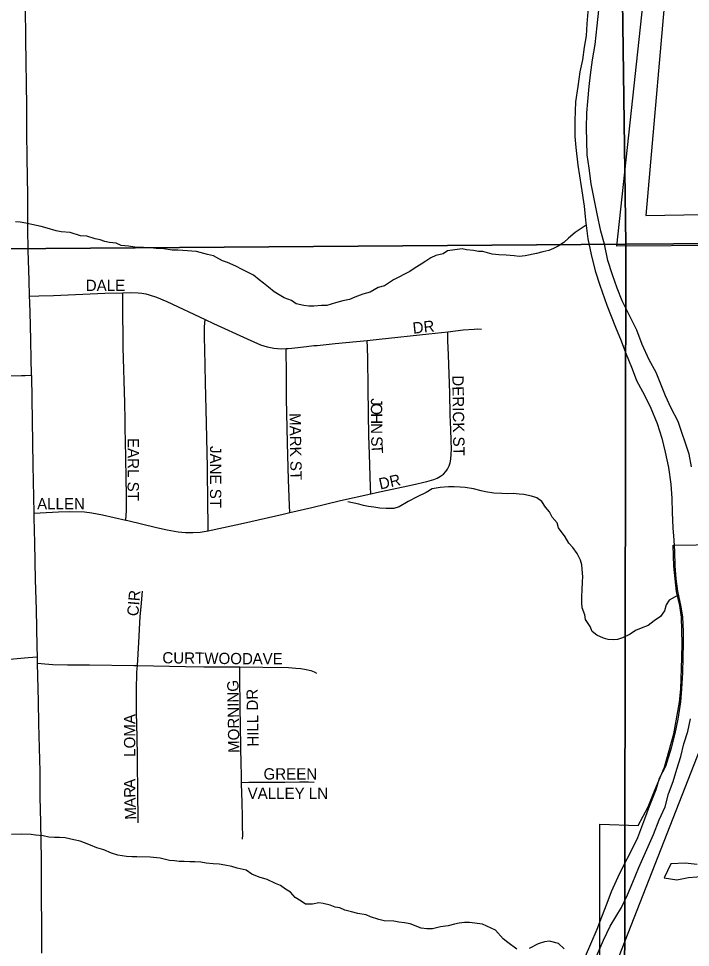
# Model space of a CAD drawing. Extents: x 1985906 to 2360102, y 891258 to 1222054.
# Drawn here: x 2117172 to 2120149, y 1006340 to 1010455 of the extents above; entities that cross this region are included whole.
import ezdxf

# ---------------------------------------------------------------- set-up
doc = ezdxf.new("R2010")
doc.units = 0
for name, color, linetype in [('GM_X_Corporation', 7, 'Continuous'), ('GM_X_Major_River', 7, 'Continuous'), ('GM_X_Minor_River', 7, 'Continuous'), ('GM_X_Rail_Line', 7, 'Continuous'), ('GM_X_Section', 7, 'Continuous'), ('GM_X_Township_Road', 7, 'Continuous'), ('GM_X_Township_Subdivision', 7, 'Continuous'), ('GM_X_Township_Subdivision_Text', 7, 'Continuous')]:
    doc.layers.add(name, color=color, linetype=linetype)

msp = doc.modelspace()

# ---------------------------------------------------------------- linework, layer by layer
at = {"layer": 'GM_X_Corporation'}
for points in [[(2120788.2, 1009453.1), (2119823, 1009446.2), (2119986.4, 1010965.1)], [(2120053.1, 1010747.8), (2119952.1, 1009583.4), (2121044.2, 1009602.2), (2120986.4, 1009451.9), (2121057.4, 1009453.1), (2120961.1, 1009202.4), (2122439.6, 1009227.8), (2122444.2, 1008170.6), (2122179, 1008137.9), (2122065.2, 1008450.9), (2121480.4, 1008410.2), (2121529.9, 1007938.6), (2122055.3, 1007966.1), (2122384.4, 1008119.4), (2122444.4, 1008120.5), (2122462.9, 1003945.8)], [(2118925.2, 1004075), (2119028.6, 1004344.3), (2119043.4, 1004338.3), (2119443.3, 1005379.5), (2119428.5, 1005385.5), (2119747.7, 1006216.5), (2119747.8, 1006886.7), (2119918.1, 1006880.9), (2119961.6, 1006962.4), (2119991.1, 1007036.7), (2120034.4, 1007139.1), (2120075.3, 1007285.6), (2120100.4, 1007426), (2120106, 1007484.1), (2120111, 1007622.3), (2120112.6, 1007686.4), (2120109.8, 1007802.5), (2120101.4, 1007854.5), (2120087, 1007916.5), (2120076.2, 1008028.5), (2120072.3, 1008122.2), (2120276.5, 1008125.7)]]:
    msp.add_lwpolyline(points, dxfattribs=at)
at = {"layer": 'GM_X_Major_River'}
for points in [[(2119695.5, 1010502.6), (2119689.9, 1010432.5), (2119686.3, 1010378.4), (2119678.7, 1010328.3), (2119671.1, 1010272.1), (2119659.4, 1010220), (2119649.9, 1010153.8), (2119640.3, 1010085.7), (2119636.9, 1010003.6), (2119637.4, 1009933.5), (2119641.7, 1009883.4), (2119650.3, 1009805.4), (2119664.9, 1009711.4), (2119677.5, 1009623.4), (2119684, 1009561.4), (2119694.5, 1009479.4), (2119709, 1009409.4), (2119727.5, 1009337.4), (2119747.9, 1009273.5), (2119778.5, 1009185.6), (2119817.2, 1009087.8), (2119841.6, 1009027.9), (2119862, 1008976), (2119890.5, 1008904.1), (2119910.8, 1008852.2), (2119945.3, 1008786.4), (2119973.7, 1008728.6), (2120002.1, 1008660.7), (2120022.6, 1008596.8), (2120037, 1008534.8), (2120051.5, 1008466.8), (2120062, 1008392.8), (2120066.4, 1008328.8), (2120068.8, 1008266.7), (2120071.3, 1008198.7), (2120075.7, 1008144.6), (2120078, 1008094.6), (2120080.5, 1008030.5), (2120084.9, 1007972.5), (2120091.2, 1007918.5), (2120105.7, 1007856.5), (2120114, 1007804.5), (2120116.5, 1007738.4), (2120116.8, 1007688.4), (2120115.3, 1007624.3), (2120113.7, 1007556.2), (2120110.2, 1007486.1), (2120104.6, 1007428), (2120093.1, 1007351.8), (2120079.6, 1007287.6), (2120064, 1007223.4), (2120038.6, 1007141.1), (2120011, 1007088.9), (2119995.3, 1007038.7), (2119965.8, 1006964.4)], [(2120153.4, 1008469.6), (2120143, 1008525.6), (2120094, 1008669.4), (2120063.6, 1008729.2), (2120039.3, 1008783.1), (2119996.6, 1008886.9), (2119966.2, 1008942.8), (2119935.7, 1009010.6), (2119911.3, 1009074.5), (2119880.9, 1009136.3), (2119846.4, 1009204.2), (2119824, 1009260.1), (2119803.6, 1009320), (2119783.2, 1009383.9), (2119768.7, 1009455.9), (2119752.3, 1009513.8), (2119735.8, 1009589.8), (2119721.2, 1009663.8), (2119708.8, 1009723.8), (2119700.4, 1009791.8), (2119691.9, 1009851.8), (2119689.5, 1009911.8), (2119689.1, 1009969.9), (2119690.7, 1010038), (2119694.3, 1010088.1), (2119699.9, 1010154.2), (2119705.5, 1010206.3), (2119715, 1010272.5), (2119726.6, 1010340.6), (2119736, 1010422.8), (2119743.5, 1010492.9)], [(2119734.4, 1006303.8), (2119764, 1006372.2), (2119793.5, 1006434.4), (2119843, 1006516.9), (2119870.6, 1006573.2), (2119894.2, 1006629.4), (2119919.7, 1006693.7), (2119949.3, 1006760), (2119984.7, 1006840.4), (2120010.2, 1006904.6), (2120037.8, 1006962.9), (2120051.4, 1007021.1), (2120073.1, 1007075.3), (2120088.7, 1007129.5), (2120106.3, 1007185.7), (2120119.9, 1007241.9), (2120137.5, 1007296.1), (2120149.1, 1007352.2)], [(2119965.8, 1006964.4), (2119946.2, 1006908.2), (2119914.8, 1006825.8), (2119881.3, 1006759.5), (2119853.6, 1006705.2), (2119828, 1006651), (2119798.5, 1006586.7), (2119778.8, 1006534.5), (2119755.3, 1006474.2), (2119733.6, 1006420), (2119706.1, 1006353.7), (2119682.5, 1006299.4)]]:
    msp.add_lwpolyline(points, dxfattribs=at)
at = {"layer": 'GM_X_Minor_River'}
for points in [[(2119686.6, 1009540.5), (2119638.3, 1009507.4), (2119608.5, 1009482.9), (2119588.7, 1009462.6), (2119562.8, 1009446.2), (2119542.9, 1009435.9), (2119520.9, 1009427.6), (2119494.9, 1009421.2), (2119466.8, 1009414.8), (2119416.8, 1009404.1), (2119390.7, 1009401.8), (2119368.6, 1009403.5), (2119332.4, 1009407), (2119300.2, 1009408.6), (2119270.1, 1009412.2), (2119229.8, 1009423.7), (2119209.7, 1009423.4), (2119187.5, 1009427.1), (2119157.4, 1009430.8), (2119137.2, 1009434.5), (2119073.1, 1009425.6), (2119053.2, 1009413.3), (2119021.1, 1009404.9), (2118999.2, 1009394.5), (2118977.3, 1009380.2), (2118955.4, 1009367.9), (2118929.5, 1009351.5), (2118905.6, 1009335.1), (2118833.8, 1009298.1), (2118794, 1009271.5), (2118766, 1009263.1), (2118730.1, 1009242.5), (2118698.1, 1009234.1), (2118662.1, 1009221.6), (2118638.1, 1009211.2), (2118608.1, 1009204.8), (2118576, 1009196.4), (2118538.1, 1009183.8), (2118514, 1009183.5), (2118479.9, 1009181), (2118457.8, 1009180.7), (2118435.6, 1009184.5), (2118401.4, 1009192), (2118381.1, 1009205.8), (2118348.9, 1009217.4), (2118304.3, 1009244.9), (2118280, 1009264.6), (2118257.6, 1009282.4), (2118237.4, 1009298.1), (2118213, 1009317.9), (2118188.8, 1009329.6), (2118162.5, 1009343.3), (2118134.2, 1009358.9), (2118097.8, 1009374.5), (2118075.6, 1009382.2), (2118035.2, 1009403.8), (2118009, 1009409.4), (2117960.6, 1009422.8), (2117900.3, 1009428), (2117878.2, 1009429.7), (2117852.1, 1009429.4), (2117815.9, 1009434.9), (2117781.7, 1009436.5), (2117757.6, 1009440.2), (2117725.4, 1009441.7), (2117687.3, 1009443.2), (2117659.1, 1009446.9), (2117626.9, 1009450.5), (2117604.7, 1009460.2), (2117574.5, 1009463.8), (2117554.4, 1009467.5), (2117534.2, 1009475.3), (2117512.1, 1009479), (2117473.8, 1009490.5), (2117445.7, 1009492.2), (2117401.3, 1009507.6), (2117361.1, 1009511.1), (2117338.9, 1009514.8), (2117298.6, 1009526.3), (2117272.4, 1009534), (2117230.1, 1009543.4), (2117203.9, 1009549.1), (2117179.8, 1009552.8), (2117157.7, 1009554.5)], [(2120095.4, 1007900.6), (2120055.1, 1007878.3), (2120041.3, 1007858), (2120033.6, 1007831.9), (2120015.9, 1007805.6), (2119988, 1007787.1), (2119962.1, 1007766.7), (2119930.2, 1007754.3), (2119906.2, 1007743.9), (2119882.3, 1007727.6), (2119848.4, 1007711.1), (2119826.4, 1007704.8), (2119806.4, 1007702.5), (2119784.2, 1007704.2), (2119764.1, 1007709.9), (2119733.8, 1007723.6), (2119713.5, 1007739.4), (2119705.2, 1007761.3), (2119684.7, 1007793.1), (2119680.4, 1007813.1), (2119670, 1007845.1), (2119667.7, 1007867.1), (2119667.3, 1007897.2), (2119669, 1007921.3), (2119670.4, 1007961.4), (2119672.2, 1007981.5), (2119669.7, 1008015.6), (2119667.5, 1008035.6), (2119661.2, 1008055.6), (2119646.7, 1008085.5), (2119628.3, 1008111.3), (2119610, 1008131.1), (2119593.6, 1008158.9), (2119565, 1008198.7), (2119558.6, 1008220.7), (2119536.2, 1008246.4), (2119523.9, 1008270.3), (2119507.5, 1008290.2), (2119491.1, 1008316), (2119468.8, 1008331.8), (2119444.6, 1008339.5), (2119410.4, 1008347), (2119390.3, 1008348.8), (2119364.2, 1008350.4), (2119338.1, 1008350.1), (2119314, 1008351.8), (2119277.8, 1008353.3), (2119241.6, 1008358.8), (2119221.4, 1008362.6), (2119187.2, 1008372.2), (2119151, 1008377.7), (2119128.8, 1008379.4), (2119102.7, 1008381), (2119076.6, 1008380.7), (2119040.5, 1008378.2), (2119004.4, 1008371.7), (2118978.6, 1008355.3), (2118938.6, 1008336.8), (2118898.7, 1008316.2), (2118858.9, 1008291.6), (2118834.9, 1008285.2), (2118800.7, 1008284.8), (2118772.6, 1008286.4), (2118746.5, 1008290.1), (2118722.3, 1008293.8), (2118700.2, 1008297.5), (2118680, 1008303.2), (2118631.7, 1008314.6)], [(2119380.3, 1006333), (2119339.8, 1006362.5), (2119319.5, 1006378.3), (2119284.9, 1006415.9), (2119228.3, 1006443.3), (2119170, 1006450.5), (2119147.9, 1006450.2), (2119123.8, 1006447.9), (2119103.8, 1006443.6), (2119075.8, 1006435.2), (2119041.7, 1006430.7), (2119005.7, 1006422.2), (2118981.6, 1006421.9), (2118955.4, 1006425.6), (2118907, 1006445), (2118882.8, 1006448.7), (2118856.7, 1006452.3), (2118834.5, 1006456.1), (2118792.4, 1006457.5), (2118768.2, 1006463.2), (2118731.9, 1006474.8), (2118711.7, 1006484.5), (2118675.5, 1006490), (2118647.3, 1006497.7), (2118617, 1006505.3), (2118594.8, 1006515), (2118574.7, 1006518.8), (2118552.5, 1006526.5), (2118522.3, 1006534.1), (2118502.2, 1006537.9), (2118474.1, 1006531.5), (2118444, 1006531.1), (2118423.7, 1006544.8), (2118397.4, 1006560.5), (2118377, 1006584.3), (2118354.8, 1006598.1), (2118332.5, 1006613.8), (2118310.3, 1006623.6), (2118273.9, 1006641.1), (2118237.6, 1006650.7), (2118205.3, 1006664.3), (2118181, 1006682), (2118140.7, 1006691.5), (2118116.5, 1006699.2), (2118086.3, 1006704.8), (2118060.2, 1006708.5), (2118034, 1006710.1), (2118003.9, 1006713.7), (2117979.7, 1006717.4), (2117953.6, 1006719.1), (2117931.5, 1006718.8), (2117905.4, 1006720.4), (2117883.3, 1006720.2), (2117863.2, 1006723.9), (2117841.1, 1006725.6), (2117798.8, 1006735.1), (2117754.5, 1006740.5), (2117696.3, 1006741.7), (2117674.2, 1006741.4), (2117650.1, 1006743.1), (2117611.8, 1006748.6), (2117583.6, 1006758.3), (2117549.3, 1006771.9), (2117519, 1006781.5), (2117490.8, 1006793.1), (2117464.5, 1006802.8), (2117444.4, 1006810.6), (2117416.2, 1006816.2), (2117377.9, 1006825.7), (2117353.8, 1006827.4), (2117331.7, 1006827.1), (2117305.6, 1006828.8), (2117281.4, 1006834.5), (2117247.2, 1006838), (2117227.1, 1006839.8), (2117186.9, 1006841.2), (2117140.7, 1006840.6)], [(2120179.6, 1006707.7), (2120125.6, 1006713.3), (2120061.6, 1006710.8), (2120032, 1006648.5), (2120088.1, 1006638.9), (2120140, 1006649.3), (2120213.9, 1006655.9)], [(2119589.2, 1006333.8), (2119564.8, 1006357.5), (2119524.5, 1006367), (2119502.4, 1006364.7), (2119474.4, 1006356.3), (2119434.5, 1006335.7)]]:
    msp.add_lwpolyline(points, dxfattribs=at)
at = {"layer": 'GM_X_Rail_Line'}
msp.add_lwpolyline([(2107918.1, 987312.2), (2109027.9, 988781.7), (2115283.8, 997068.6), (2115370.8, 997187.7), (2115464.4, 997326.6), (2115566.7, 997483.2), (2115705.7, 997719.2), (2115857.7, 997978.8), (2116209.4, 998579), (2117111.6, 1000121.6), (2117725.7, 1001170), (2117921.6, 1001517.2), (2118014.1, 1001702.3), (2118112.4, 1001931.1), (2118994.8, 1004188.6), (2119493.5, 1005469.5), (2119807.1, 1006232.8), (2120298.3, 1007490.8), (2121825.6, 1011363.7)], dxfattribs=at)
at = {"layer": 'GM_X_Section'}
for points in [[(2114498.3, 1014780.1), (2119789.7, 1014747.1), (2119862.8, 1009456.5), (2114523.8, 1009415.2)], [(2119789.7, 1014747.1), (2125116.8, 1014766.3), (2125143.7, 1009493.4), (2119862.8, 1009456.5)], [(2125143.7, 1009493.4), (2125179.1, 1004140.5), (2119854.2, 1004093.4), (2119862.8, 1009456.5)], [(2119862.8, 1009456.5), (2119854.2, 1004093.4), (2114593.4, 1004032.5), (2114523.8, 1009415.2)]]:
    msp.add_lwpolyline(points, close=True, dxfattribs=at)
at = {"layer": 'GM_X_Township_Road'}
for points in [[(2117221.1, 1009225.8), (2117218.6, 1009296.5), (2117214.8, 1009427.3), (2117213.4, 1009525.7), (2117213, 1009624.1), (2117212.7, 1009657), (2117212.6, 1009673.4), (2117210.4, 1009837.4), (2117209.1, 1009952.1), (2117208.1, 1010067), (2117204.7, 1010362.3), (2117202.8, 1010510), (2117199.6, 1010706.5), (2117198.4, 1010805), (2117197.1, 1010903.4), (2117196.4, 1010985.4), (2117196.6, 1011100.2), (2117195.2, 1011215), (2117192.3, 1011493.9), (2117186.6, 1012035.5), (2117186.4, 1012093.9)], [(2117230, 1008875.5), (2117224.9, 1009100.2), (2117222.1, 1009198.3), (2117221.1, 1009225.8)], [(2117240.9, 1008264.7), (2117236.6, 1008477), (2117230.1, 1008870.8), (2117230, 1008875.5)], [(2117255.9, 1007628.1), (2117254.9, 1007673.6), (2117251, 1007837.7), (2117247.3, 1007968.7), (2117243.5, 1008132.5), (2117241.3, 1008244.6), (2117240.9, 1008264.7)], [(2116347, 1007435.4), (2116476.5, 1007489.1), (2116583.5, 1007531.1), (2116630.1, 1007546.7), (2116677.3, 1007560.4), (2116725.1, 1007571.5), (2116773.4, 1007580.1), (2116838.4, 1007589.1), (2116936.5, 1007598.8), (2117051.2, 1007609.1), (2117215, 1007624.3), (2117255.9, 1007628.1)], [(2117256.5, 1007598.8), (2117255.9, 1007628.1)], [(2117273.5, 1006638.7), (2117273.2, 1006698.8), (2117272.9, 1006731.5), (2117272, 1006812.8), (2117270.6, 1006893.5), (2117268.4, 1007006.7), (2117267, 1007121.4), (2117265.9, 1007170.5), (2117261.5, 1007331.3), (2117260, 1007429), (2117256.5, 1007598.8)], [(2117275.7, 1006314.7), (2117274.6, 1006462.4), (2117274.8, 1006495.3), (2117274.3, 1006505.1), (2117273.5, 1006638.7)]]:
    msp.add_lwpolyline(points, dxfattribs=at)
at = {"layer": 'GM_X_Township_Subdivision'}
for points in [[(2117221.1, 1009225.8), (2117261.1, 1009226.6), (2117326.2, 1009227.9), (2117554.6, 1009238.9), (2117633.5, 1009240.4)], [(2117633.5, 1009240.4), (2117669.2, 1009241.1), (2117702.3, 1009239.8), (2117718.8, 1009238), (2117735.2, 1009235.1), (2117751.3, 1009231.2), (2117782.8, 1009220.9), (2117828.3, 1009201.6), (2117998.8, 1009121.7)], [(2117647.8, 1008233.3), (2117649.5, 1008275.5), (2117650.2, 1008291.9), (2117650.4, 1008340.9), (2117648.8, 1008422.5), (2117645.7, 1008587.4), (2117644.9, 1008635.3), (2117644.2, 1008676), (2117642.9, 1008753.3), (2117635.8, 1008998), (2117633.9, 1009195.1), (2117633.5, 1009240.4)], [(2118011.8, 1008186.1), (2118011.7, 1008218.4), (2118011.3, 1008301.9), (2118008.6, 1008466), (2118004.8, 1008662.8), (2118000.1, 1008843.3), (2117997, 1008990.9), (2117996.1, 1009041.5), (2117996.1, 1009059.8), (2117996.3, 1009090.1), (2117998.8, 1009121.7)], [(2117998.8, 1009121.7), (2118035.6, 1009104.5), (2118184.2, 1009035.9), (2118244, 1009010.3), (2118274, 1009000.8), (2118303.1, 1008994.8), (2118318.8, 1008993), (2118334.9, 1008992.3), (2118357.8, 1008993.5)], [(2118989.5, 1009058.9), (2119045.5, 1009065), (2119073.4, 1009068.1)], [(2119073.3, 1008458.4), (2119080.2, 1008473.1), (2119085, 1008487.2), (2119087.8, 1008503.4), (2119089.5, 1008525), (2119089.9, 1008547.8), (2119089.1, 1008585.5), (2119086.7, 1008634.3), (2119084.1, 1008699.9), (2119082.4, 1008795.6), (2119076.4, 1008964.9), (2119074.2, 1009028), (2119073.4, 1009068.1)], [(2119073.4, 1009068.1), (2119142.6, 1009075.6), (2119191.3, 1009079.6), (2119207.7, 1009080), (2119223.6, 1009079.5)], [(2118357.8, 1008993.5), (2118366.7, 1008993.9), (2118382.7, 1008995.7), (2118447.2, 1009002.6), (2118479.6, 1009006.7), (2118495.2, 1009007.2), (2118575.4, 1009015.6), (2118716.9, 1009029.7)], [(2118716.9, 1009029.7), (2118769.9, 1009035.1), (2118989.5, 1009058.9)], [(2118732.5, 1008350.1), (2118731.7, 1008379.4), (2118730.3, 1008427.4), (2118727.6, 1008525.9), (2118723.8, 1008607.3), (2118722, 1008705), (2118720.4, 1008818.9), (2118719, 1008948.9), (2118717.7, 1008997.6), (2118716.9, 1009029.7)], [(2118373.5, 1008266.6), (2118372.4, 1008297.3), (2118368.4, 1008411.7), (2118364.3, 1008575.4), (2118359.7, 1008772.2), (2118359.2, 1008837.8), (2118358.5, 1008919), (2118358.2, 1008952.6), (2118357.8, 1008993.5)], [(2116840.2, 1008866.7), (2116971.6, 1008870.5), (2117185.4, 1008873.8), (2117201.9, 1008874.5), (2117230, 1008875.5)], [(2118732.5, 1008350.1), (2118758.1, 1008356), (2118917.8, 1008389.5), (2118981.3, 1008403.7), (2119012.4, 1008412.9), (2119027.4, 1008419.2), (2119041.6, 1008427.2), (2119054.6, 1008436.9), (2119065.5, 1008448), (2119073.3, 1008458.4)], [(2118373.5, 1008266.6), (2118472, 1008289.8), (2118599.1, 1008319.7), (2118732.5, 1008350.1)], [(2117240.9, 1008264.7), (2117267.9, 1008266), (2117349.6, 1008269.6), (2117398.6, 1008271.7), (2117463.9, 1008270), (2117496.3, 1008266), (2117544.6, 1008257.1), (2117647.8, 1008233.3)], [(2118011.8, 1008186.1), (2118025.6, 1008188.3), (2118169.3, 1008219.5), (2118344.7, 1008259.8), (2118373.5, 1008266.6)], [(2117647.8, 1008233.3), (2117656.1, 1008231.3), (2117783, 1008200), (2117830.9, 1008189.5), (2117879.3, 1008181.4), (2117911.8, 1008178), (2117944.5, 1008177.6), (2117977.1, 1008180.5), (2118011.8, 1008186.1)], [(2117698.4, 1007588.7), (2117704.8, 1007690.3), (2117709.3, 1007778.2), (2117711.4, 1007806), (2117714.8, 1007849.3), (2117721.3, 1007918.7)], [(2117256.5, 1007598.8), (2117289.1, 1007596.4), (2117323.4, 1007593.9), (2117388.3, 1007592), (2117486.3, 1007592), (2117682.5, 1007589), (2117698.4, 1007588.7)], [(2117702.4, 1006892.5), (2117701.6, 1006949), (2117701.1, 1006987.2), (2117700.6, 1007028.8), (2117700, 1007074.9), (2117699.5, 1007113.1), (2117698.5, 1007187.2), (2117697.3, 1007269), (2117696.1, 1007329.4), (2117694.7, 1007378.6), (2117694.7, 1007410.9), (2117694.7, 1007446.5), (2117694.7, 1007479.2), (2117696.7, 1007559.5), (2117698.4, 1007588.7)], [(2117698.4, 1007588.7), (2117911.4, 1007585), (2117993, 1007583.8), (2118151.9, 1007582.5)], [(2118160.3, 1007071.3), (2118159.8, 1007113.1), (2118158.9, 1007145.6), (2118153.6, 1007405.6), (2118151.8, 1007535.6), (2118151.8, 1007554.6), (2118151.9, 1007582.5)], [(2118151.9, 1007582.5), (2118253.9, 1007581.6), (2118368.5, 1007580), (2118401.2, 1007577.9), (2118422.7, 1007576.1), (2118445.7, 1007571.9), (2118467.2, 1007566.3), (2118481.8, 1007560.7), (2118492.3, 1007554.6)], [(2118160.3, 1007071.3), (2118192.1, 1007071.5), (2118352.1, 1007072.9), (2118416.2, 1007073.3), (2118456.5, 1007073), (2118482.5, 1007072.8)], [(2118164.7, 1006819.3), (2118165, 1006838.4), (2118164.9, 1006874), (2118164.8, 1006918.1), (2118162.6, 1006983.1), (2118160.4, 1007064.3), (2118160.3, 1007071.3)]]:
    msp.add_lwpolyline(points, dxfattribs=at)

# ---------------------------------------------------------------- texts
at = {"layer": 'GM_X_Township_Subdivision_Text'}
for s, rotation, p in [('DALE', 0, (2117469.7, 1009248.1)), ('DR', 6.0117, (2118920.8, 1009058.9)), ('DERICK ST', 270.773, (2119093.9, 1008874.3)), ('J', 270.0219, (2118733.1, 1008772.9)), ('O', 270.0266, (2118733.1, 1008750.9)), ('MARK ST', 270.9387, (2118372.3, 1008707.1)), ('H', 270.0219, (2118733.2, 1008706.9)), ('N', 270.1562, (2118733.2, 1008662.8)), ('EARL ST', 270, (2117655.1, 1008596.9)), ('S', 272.7726, (2118733.7, 1008603.1)), ('T', 273.3423, (2118735.4, 1008567.4)), ('JANE ST', 270, (2118020.3, 1008561.7)), ('DR', 12.5282, (2118774.5, 1008368.3)), ('ALLEN', 0, (2117254.1, 1008280.6)), ('CIR', 85.2322, (2117702.4, 1007806.1)), ('CURTWOOD', 359.292, (2117808.9, 1007598.8)), ('AVE', 0, (2118208.9, 1007594.4)), ('MORNING', 90.8692, (2118151.1, 1007202)), ('HILL DR', 91.0624, (2118236.2, 1007229.9)), ('LOMA', 90, (2117689.1, 1007184.5)), ('GREEN', 0, (2118257.3, 1007083.9)), ('A', 90.1421, (2117689.2, 1007042.9)), ('R', 91.2873, (2117690.1, 1007003.6)), ('VALLEY LN', 0, (2118186.9, 1006997.9)), ('A', 92.0272, (2117691.7, 1006959.8)), ('M', 92.022, (2117693.5, 1006907))]:
    msp.add_text(s, height=50, rotation=rotation, dxfattribs=at).set_placement(p)

doc.saveas('drawing.dxf')
